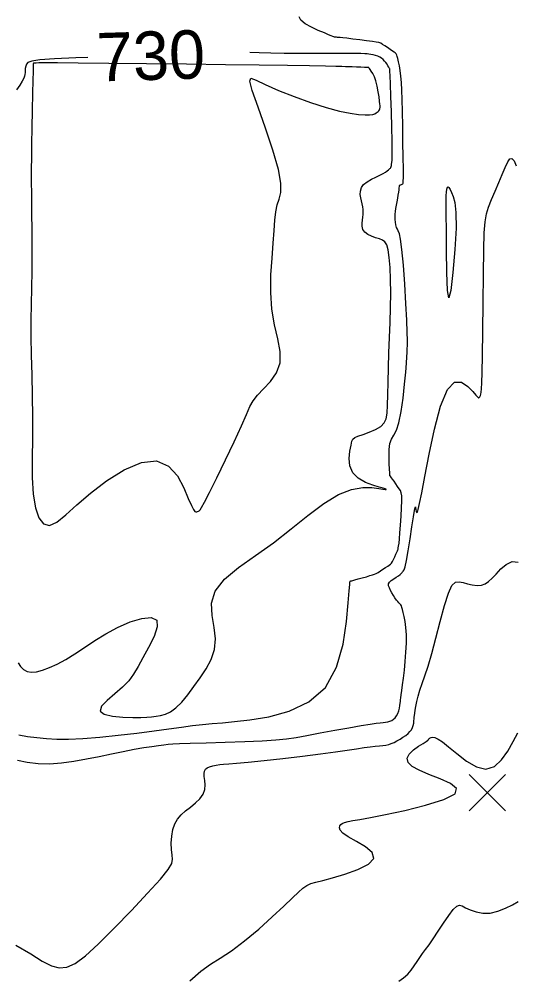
# Model space of a CAD drawing. Extents: x 2566142 to 2571431, y 418755 to 421584.
# Drawn here: x 2570054 to 2570258.6, y 419106 to 419501.7 of the extents above; entities that cross this region are included whole.
import ezdxf

# ---------------------------------------------------------------- set-up
doc = ezdxf.new("R2010")
doc.units = 0
for name, color, linetype in [('Contour_ADS_Label_Major', 7, 'Continuous'), ('Contour_ADS_Major', 7, 'Continuous'), ('Contour_ADS_Minor', 7, 'Continuous'), ('Contour_ADS_Spot_Elevation', 7, 'Continuous')]:
    doc.layers.add(name, color=color, linetype=linetype)

# ---------------------------------------------------------------- blocks, each defined once
blk = doc.blocks.new('S750')
at = {"layer": 'Contour_ADS_Spot_Elevation'}
for p, q in [((-0.5, 0.498), (0.5, -0.498)), ((-0.498, -0.5), (0.498, 0.5))]:
    blk.add_line(p, q, dxfattribs=at)

msp = doc.modelspace()

# ---------------------------------------------------------------- linework, layer by layer
at = {"layer": 'Contour_ADS_Major'}
for points in [[(2570082.31, 419485.9), (2570077.38, 419485.74), (2570068.48, 419485.36), (2570062.55, 419484.94), (2570059.18, 419484.45), (2570057.58, 419483.85), (2570056.95, 419483.14), (2570056.65, 419482.3), (2570056.48, 419481.4), (2570056.41, 419480.5), (2570056.39, 419479.69), (2570056.35, 419478.99), (2570056.2, 419478.28), (2570055.86, 419477.41), (2570055.23, 419476.19), (2570054.23, 419474.53), (2570052.9, 419472.56)], [(2570202.92, 419333.82), (2570204.35, 419335.21), (2570205.15, 419336.95), (2570205.54, 419339.32), (2570205.7, 419342.56), (2570205.83, 419346.87), (2570205.96, 419352.07), (2570206.12, 419357.9), (2570206.31, 419364.09), (2570206.55, 419370.4), (2570206.79, 419376.7), (2570206.97, 419382.87), (2570207.06, 419388.79), (2570206.99, 419394.32), (2570206.78, 419399.28), (2570206.44, 419403.46), (2570205.97, 419406.65), (2570205.39, 419408.74), (2570204.63, 419409.97), (2570203.65, 419410.64), (2570202.38, 419411.09), (2570200.82, 419411.59), (2570199.15, 419412.21), (2570197.58, 419412.98), (2570196.34, 419413.92), (2570195.6, 419415.06), (2570195.28, 419416.32), (2570195.25, 419417.63), (2570195.38, 419418.9), (2570195.54, 419420.08), (2570195.68, 419421.19), (2570195.75, 419422.25), (2570195.71, 419423.31), (2570195.53, 419424.4), (2570195.25, 419425.55), (2570194.95, 419426.76), (2570194.68, 419428.06), (2570194.52, 419429.45), (2570194.59, 419430.88), (2570195.01, 419432.28), (2570195.9, 419433.57), (2570197.32, 419434.72), (2570199.09, 419435.71), (2570200.94, 419436.59), (2570202.62, 419437.36), (2570203.93, 419438.04), (2570204.89, 419438.64), (2570205.58, 419439.15), (2570206.08, 419439.56), (2570206.45, 419439.87), (2570206.72, 419440.12), (2570206.92, 419440.35), (2570207.07, 419440.62), (2570207.2, 419440.97), (2570207.32, 419441.42), (2570207.42, 419441.98), (2570207.52, 419442.69), (2570207.62, 419443.61), (2570207.69, 419445.12), (2570207.71, 419447.63), (2570207.66, 419451.57), (2570207.52, 419457.13), (2570207.33, 419463.56), (2570207.12, 419469.87), (2570206.93, 419475.07), (2570206.81, 419478.44), (2570206.73, 419480.24), (2570206.69, 419480.98), (2570206.65, 419481.18), (2570206.62, 419481.28), (2570206.55, 419481.41), (2570206.43, 419481.62), (2570206.23, 419481.97), (2570205.92, 419482.49), (2570205.53, 419483.13), (2570205.06, 419483.82), (2570204.54, 419484.49), (2570203.95, 419485.09), (2570203.31, 419485.61), (2570202.58, 419486.06), (2570201.74, 419486.44), (2570200.8, 419486.75), (2570199.82, 419487.01), (2570198.89, 419487.22), (2570198.08, 419487.36), (2570197.39, 419487.46), (2570196.42, 419487.51), (2570194.71, 419487.54), (2570191.77, 419487.55), (2570187.29, 419487.57), (2570181.65, 419487.58), (2570175.39, 419487.59), (2570169.06, 419487.61), (2570163.13, 419487.65), (2570157.7, 419487.7), (2570152.81, 419487.8), (2570148.95, 419487.95)], [(2570109.53, 419247.16), (2570107.32, 419242.68), (2570104.96, 419238.37), (2570102.95, 419234.72), (2570101.13, 419231.65), (2570099.13, 419228.91), (2570096.61, 419226.25), (2570093.41, 419223.51), (2570090.2, 419220.81), (2570087.87, 419218.38), (2570087.29, 419216.41), (2570089.03, 419215.08), (2570092.47, 419214.28), (2570096.71, 419213.89), (2570100.8, 419213.75), (2570104.05, 419213.75), (2570106.52, 419213.86), (2570108.53, 419214.04), (2570110.35, 419214.28), (2570112.22, 419214.6), (2570114.21, 419215.15), (2570116.33, 419216.13), (2570118.58, 419217.74), (2570120.97, 419220.1), (2570123.46, 419223.08), (2570125.99, 419226.49), (2570128.52, 419230.13), (2570130.95, 419233.85), (2570133.02, 419237.69), (2570134.43, 419241.76), (2570134.89, 419246.13), (2570134.31, 419250.86), (2570133.45, 419255.84), (2570133.27, 419260.91), (2570134.76, 419265.92), (2570138.58, 419270.77), (2570144.33, 419275.59), (2570151.27, 419280.56), (2570158.69, 419285.84), (2570165.98, 419291.51), (2570172.94, 419297.11), (2570179.48, 419302.05), (2570185.5, 419305.76), (2570190.88, 419307.84), (2570195.53, 419308.62), (2570199.31, 419308.57), (2570202.09, 419308.21), (2570203.82, 419307.93), (2570204.72, 419307.79), (2570205.06, 419307.73), (2570205.12, 419307.73), (2570205.13, 419307.74), (2570205.14, 419307.75), (2570205.15, 419307.77), (2570205.16, 419307.79), (2570205.17, 419307.81), (2570205.17, 419307.84), (2570205.17, 419307.86), (2570205.17, 419307.89), (2570205.12, 419307.92), (2570204.8, 419308.02), (2570203.95, 419308.27), (2570202.29, 419308.75), (2570199.71, 419309.54), (2570196.64, 419310.72), (2570193.67, 419312.39), (2570191.39, 419314.65), (2570190.24, 419317.5), (2570189.98, 419320.63), (2570190.27, 419323.61), (2570190.71, 419326.05), (2570191.06, 419327.65), (2570191.47, 419328.59), (2570192.21, 419329.19), (2570193.56, 419329.73), (2570195.65, 419330.48), (2570198.2, 419331.43), (2570200.76, 419332.56), (2570202.92, 419333.82)], [(2570053.53, 419236.26), (2570054.49, 419234.74), (2570055.71, 419233.51), (2570057.21, 419232.75), (2570059.02, 419232.46), (2570061.16, 419232.63), (2570063.64, 419233.26), (2570066.49, 419234.31), (2570069.67, 419235.79), (2570073.14, 419237.67), (2570076.89, 419239.96), (2570080.87, 419242.6), (2570085.12, 419245.44), (2570089.66, 419248.27), (2570094.54, 419250.92), (2570099.66, 419253.16), (2570104.49, 419254.64), (2570108.37, 419255.01), (2570110.64, 419253.9), (2570110.87, 419251.12), (2570109.53, 419247.16)], [(2570210.35, 419105.05), (2570212.36, 419106.41), (2570214.04, 419107.92), (2570215.48, 419109.59), (2570216.76, 419111.35), (2570217.93, 419113.11), (2570219.06, 419114.81), (2570220.19, 419116.4), (2570221.42, 419118.06), (2570222.85, 419120.02), (2570224.57, 419122.5), (2570226.63, 419125.62), (2570228.84, 419128.99), (2570230.99, 419132.13), (2570232.83, 419134.56), (2570234.22, 419135.91), (2570235.34, 419136.32), (2570236.48, 419136.03), (2570237.9, 419135.32), (2570239.82, 419134.43), (2570242.2, 419133.6), (2570244.95, 419133.09), (2570248, 419133.13), (2570251.22, 419133.88), (2570254.39, 419135.12), (2570257.26, 419136.56), (2570259.59, 419137.9)]]:
    msp.add_lwpolyline(points, dxfattribs=at)
at = {"layer": 'Contour_ADS_Minor'}
for points in [[(2570210.18, 419414.4), (2570209.78, 419415.08), (2570209.45, 419415.89), (2570209.18, 419416.88), (2570208.98, 419417.98), (2570208.86, 419419.11), (2570208.82, 419420.21), (2570208.86, 419421.32), (2570208.97, 419422.46), (2570209.15, 419423.7), (2570209.39, 419425.06), (2570209.66, 419426.47), (2570209.93, 419427.88), (2570210.17, 419429.2), (2570210.34, 419430.37), (2570210.46, 419431.36), (2570210.54, 419432.15), (2570210.61, 419432.73), (2570210.68, 419433.09), (2570210.76, 419433.29), (2570210.88, 419433.38), (2570211.05, 419433.42), (2570211.28, 419433.49), (2570211.54, 419433.57), (2570211.79, 419433.68), (2570212.01, 419433.82), (2570212.16, 419434.06), (2570212.24, 419434.82), (2570212.27, 419436.58), (2570212.25, 419439.84), (2570212.18, 419444.87), (2570212.09, 419451.06), (2570211.98, 419457.6), (2570211.86, 419463.67), (2570211.74, 419468.62), (2570211.61, 419472.53), (2570211.45, 419475.67), (2570211.22, 419478.28), (2570210.93, 419480.57), (2570210.6, 419482.56), (2570210.27, 419484.2), (2570209.98, 419485.46), (2570209.76, 419486.32), (2570209.58, 419486.87), (2570209.44, 419487.2), (2570209.29, 419487.4), (2570209.11, 419487.59), (2570208.84, 419487.81), (2570208.4, 419488.13), (2570207.74, 419488.6), (2570206.81, 419489.25), (2570205.73, 419490), (2570204.64, 419490.74), (2570203.69, 419491.36), (2570202.94, 419491.78), (2570202.18, 419492.06), (2570201.12, 419492.27), (2570199.49, 419492.5), (2570197.11, 419492.82), (2570194.29, 419493.2), (2570191.45, 419493.56), (2570189.01, 419493.86), (2570187.29, 419494.06), (2570186.2, 419494.16), (2570185.54, 419494.21), (2570185.09, 419494.23), (2570184.7, 419494.26), (2570184.32, 419494.31), (2570183.95, 419494.38), (2570183.58, 419494.47), (2570183.16, 419494.62), (2570182.52, 419494.88), (2570181.44, 419495.33), (2570179.7, 419496.07), (2570177.22, 419497.13), (2570174.42, 419498.43), (2570171.83, 419499.85), (2570170, 419501.29), (2570169.33, 419502.65)], [(2570196.28, 419481.84), (2570194.8, 419481.9), (2570193, 419481.98), (2570191.17, 419482.05), (2570189.58, 419482.11), (2570188.36, 419482.15), (2570186.9, 419482.19), (2570184.44, 419482.23), (2570180.21, 419482.31), (2570173.57, 419482.43), (2570164.46, 419482.59), (2570152.9, 419482.78), (2570138.96, 419482.97), (2570122.97, 419483.17), (2570106.37, 419483.35), (2570090.89, 419483.51), (2570078.25, 419483.62), (2570069.7, 419483.68), (2570064.67, 419483.69), (2570062.11, 419483.68), (2570060.96, 419483.65), (2570060.34, 419483.62), (2570060.01, 419483.58), (2570059.86, 419483.54), (2570059.81, 419483.5), (2570059.79, 419483.44), (2570059.78, 419483.37), (2570059.77, 419483.28), (2570059.76, 419483.17), (2570059.75, 419482.94), (2570059.73, 419482.14), (2570059.68, 419480.22), (2570059.6, 419476.63), (2570059.48, 419471.07), (2570059.34, 419464.21), (2570059.2, 419456.97), (2570059.07, 419450.27), (2570058.99, 419444.76), (2570058.95, 419439.94), (2570058.96, 419435.06), (2570059, 419429.34), (2570059.07, 419422.26), (2570059.14, 419414.23), (2570059.19, 419405.91), (2570059.17, 419397.94), (2570059.07, 419390.78), (2570058.93, 419384.18), (2570058.83, 419377.68), (2570058.83, 419370.81), (2570058.97, 419363.24), (2570059.19, 419355.06), (2570059.39, 419346.47), (2570059.48, 419337.69), (2570059.41, 419328.93), (2570059.32, 419320.5), (2570059.39, 419312.69), (2570059.79, 419305.84), (2570060.68, 419300.23), (2570062.08, 419296.08), (2570063.99, 419293.59), (2570066.43, 419292.97), (2570069.43, 419294.31), (2570073.13, 419297.27), (2570077.7, 419301.41), (2570083.31, 419306.27), (2570083.31, 419306.27)], [(2570083.31, 419306.27), (2570090.01, 419311.35), (2570097.24, 419315.85), (2570104.34, 419318.89), (2570110.61, 419319.6), (2570115.53, 419317.46), (2570119.18, 419313.35), (2570121.81, 419308.49), (2570123.65, 419304.11), (2570124.93, 419301.15), (2570125.79, 419299.5), (2570126.36, 419298.77), (2570126.78, 419298.56), (2570127.15, 419298.55), (2570127.5, 419298.64), (2570127.84, 419298.81), (2570128.16, 419299.03), (2570128.52, 419299.38), (2570129.15, 419300.34), (2570130.34, 419302.51), (2570132.38, 419306.49), (2570135.39, 419312.59), (2570138.97, 419319.96), (2570142.54, 419327.48), (2570145.54, 419334.01), (2570147.57, 419338.73), (2570149, 419341.99), (2570150.33, 419344.41), (2570152.1, 419346.65), (2570154.64, 419349.24), (2570157.48, 419352.31), (2570159.98, 419355.89), (2570161.49, 419359.99), (2570161.56, 419364.65), (2570160.59, 419369.89), (2570159.23, 419375.71), (2570158.07, 419382.13), (2570157.61, 419389.09), (2570157.72, 419396.24), (2570158.15, 419403.14), (2570158.64, 419409.37), (2570159, 419414.6), (2570159.3, 419418.87), (2570159.67, 419422.34), (2570160.24, 419425.16), (2570161.04, 419427.58), (2570161.71, 419430.3), (2570161.78, 419434.1), (2570160.81, 419439.76), (2570158.53, 419447.71), (2570155.47, 419456.8), (2570152.38, 419465.52), (2570150, 419472.37), (2570148.96, 419476.2), (2570149.45, 419477.38), (2570151.55, 419476.65), (2570155.33, 419474.75), (2570160.76, 419472.36), (2570167.23, 419469.81), (2570174.04, 419467.38), (2570180.46, 419465.32), (2570185.91, 419463.86), (2570190.34, 419462.93), (2570193.83, 419462.43), (2570196.47, 419462.25), (2570198.34, 419462.29), (2570199.61, 419462.47), (2570200.45, 419462.75), (2570201.03, 419463.07), (2570201.49, 419463.38), (2570201.87, 419463.68), (2570202.16, 419463.98), (2570202.38, 419464.3), (2570202.53, 419464.65), (2570202.62, 419465.01), (2570202.67, 419465.33), (2570202.7, 419465.59), (2570202.71, 419465.8), (2570202.69, 419466.12), (2570202.61, 419466.75), (2570202.46, 419467.89), (2570202.22, 419469.66), (2570201.88, 419471.84), (2570201.45, 419474.14), (2570200.92, 419476.28), (2570200.3, 419478.02), (2570199.65, 419479.34), (2570199.06, 419480.31), (2570198.58, 419480.98), (2570198.28, 419481.38), (2570198.11, 419481.6), (2570198.05, 419481.69), (2570198.03, 419481.72), (2570198.02, 419481.73), (2570198.01, 419481.74), (2570197.99, 419481.75), (2570197.98, 419481.75), (2570197.93, 419481.76), (2570197.74, 419481.77), (2570197.24, 419481.8), (2570196.28, 419481.84)], [(2570206.2, 419268.83), (2570206.55, 419269.58), (2570207.29, 419270.29), (2570208.28, 419270.97), (2570209.34, 419271.6), (2570210.27, 419272.19), (2570210.95, 419272.73), (2570211.4, 419273.2), (2570211.71, 419273.58), (2570211.96, 419273.85), (2570212.23, 419274.06), (2570212.56, 419274.59), (2570212.98, 419275.91), (2570213.55, 419278.47), (2570214.26, 419282.51), (2570215.04, 419287.42), (2570215.79, 419292.34), (2570216.41, 419296.44), (2570216.82, 419299.06), (2570217.06, 419300.35), (2570217.2, 419300.64), (2570217.29, 419300.26), (2570217.41, 419299.53), (2570217.56, 419298.77), (2570217.76, 419298.3), (2570218.03, 419298.43), (2570218.4, 419299.5), (2570218.95, 419301.98), (2570219.81, 419306.35), (2570221.08, 419313.1), (2570222.85, 419322.33), (2570225.05, 419332.61), (2570227.6, 419342.12), (2570230.41, 419349.04), (2570233.37, 419352.08), (2570236.26, 419352.05), (2570238.84, 419350.29), (2570240.87, 419348.13), (2570242.18, 419346.66), (2570242.9, 419345.9), (2570243.22, 419345.62), (2570243.34, 419345.61), (2570243.43, 419345.66), (2570243.52, 419345.74), (2570243.62, 419345.87), (2570243.72, 419346.03), (2570243.85, 419346.25), (2570243.99, 419346.59), (2570244.13, 419347.14), (2570244.28, 419347.97), (2570244.43, 419349.28), (2570244.58, 419351.72), (2570244.72, 419356.06), (2570244.85, 419363.05), (2570244.97, 419373.07), (2570245.09, 419384.79), (2570245.22, 419396.52), (2570245.37, 419406.55), (2570245.58, 419413.6), (2570245.92, 419418.23), (2570246.48, 419421.45), (2570247.35, 419424.23), (2570248.59, 419427.39), (2570250.06, 419430.87), (2570251.6, 419434.41), (2570253.03, 419437.75), (2570254.22, 419440.64), (2570255.23, 419442.85), (2570256.12, 419444.16), (2570256.98, 419444.34), (2570257.88, 419443.26), (2570258.78, 419441.27)], [(2570190.24, 419269.58), (2570190.28, 419269.78), (2570190.3, 419269.83), (2570190.3, 419269.87), (2570190.3, 419269.9), (2570190.31, 419269.93), (2570190.33, 419269.95), (2570190.36, 419269.98), (2570190.39, 419270), (2570190.43, 419270.03), (2570190.47, 419270.06), (2570190.5, 419270.09), (2570190.53, 419270.11), (2570190.56, 419270.13), (2570190.59, 419270.14), (2570190.62, 419270.14), (2570190.65, 419270.14), (2570190.69, 419270.13), (2570190.75, 419270.12), (2570190.96, 419270.15), (2570191.44, 419270.27), (2570192.33, 419270.5), (2570193.69, 419270.88), (2570195.34, 419271.35), (2570197.03, 419271.83), (2570198.51, 419272.26), (2570199.6, 419272.58), (2570200.41, 419272.86), (2570201.1, 419273.17), (2570201.86, 419273.6), (2570202.8, 419274.2), (2570203.86, 419274.9), (2570204.9, 419275.6), (2570205.8, 419276.2), (2570206.46, 419276.64), (2570206.95, 419277.01), (2570207.35, 419277.44), (2570207.75, 419278.07), (2570208.21, 419278.97), (2570208.71, 419280.04), (2570209.18, 419281.08), (2570209.56, 419281.94), (2570209.82, 419282.5), (2570209.98, 419282.86), (2570210.09, 419283.2), (2570210.18, 419283.66), (2570210.31, 419284.43), (2570210.46, 419285.62), (2570210.65, 419287.4), (2570210.87, 419289.88), (2570211.11, 419293.12), (2570211.34, 419296.72), (2570211.52, 419300.23), (2570211.61, 419303.15), (2570211.57, 419305.16), (2570211.4, 419306.44), (2570211.06, 419307.31), (2570210.56, 419308.11), (2570209.88, 419309.08), (2570209.13, 419310.15), (2570208.4, 419311.18), (2570207.79, 419312.04), (2570207.39, 419312.61), (2570207.16, 419312.94), (2570207.04, 419313.1), (2570206.97, 419313.18), (2570206.91, 419313.22), (2570206.84, 419313.26), (2570206.78, 419313.3), (2570206.73, 419313.35), (2570206.71, 419313.44), (2570206.69, 419313.78), (2570206.64, 419314.61), (2570206.56, 419316.14), (2570206.43, 419318.5), (2570206.34, 419321.36), (2570206.41, 419324.26), (2570206.74, 419326.74), (2570207.41, 419328.55), (2570208.32, 419330.15), (2570209.36, 419332.19), (2570210.4, 419335.32), (2570211.34, 419339.95), (2570212.14, 419345.51), (2570212.78, 419351.19), (2570213.26, 419356.18), (2570213.57, 419359.87), (2570213.74, 419362.43), (2570213.83, 419364.25), (2570213.88, 419365.72), (2570213.92, 419367.24), (2570213.94, 419369.34), (2570213.87, 419372.59), (2570213.66, 419377.55), (2570213.3, 419384.49), (2570212.82, 419392.49), (2570212.26, 419400.33), (2570211.69, 419406.78), (2570211.14, 419410.97), (2570210.64, 419413.27), (2570210.18, 419414.4)], [(2570225.7, 419246.48), (2570227.43, 419253.4), (2570229.15, 419259.91), (2570230.79, 419265.07), (2570232.28, 419268.18), (2570233.72, 419269.55), (2570235.21, 419269.76), (2570236.84, 419269.37), (2570238.7, 419268.86), (2570240.67, 419268.44), (2570242.62, 419268.22), (2570244.41, 419268.32), (2570245.95, 419268.84), (2570247.35, 419269.79), (2570248.79, 419271.16), (2570250.43, 419272.93), (2570252.4, 419275.01), (2570254.65, 419276.9), (2570257.08, 419278.03), (2570259.61, 419277.82)], [(2570053.23, 419196.16), (2570057.33, 419195.27), (2570061.76, 419194.73), (2570066.47, 419194.68), (2570071.4, 419195.07), (2570076.5, 419195.78), (2570081.69, 419196.7), (2570086.91, 419197.73), (2570092.02, 419198.78), (2570096.88, 419199.78), (2570101.34, 419200.65), (2570105.27, 419201.33), (2570108.64, 419201.83), (2570111.44, 419202.2), (2570113.64, 419202.48), (2570115.36, 419202.69), (2570117.24, 419202.86), (2570120.01, 419203.02), (2570124.45, 419203.18), (2570130.98, 419203.37), (2570138.84, 419203.59), (2570146.92, 419203.85), (2570154.12, 419204.15), (2570159.68, 419204.51), (2570164.06, 419204.97), (2570168.09, 419205.57), (2570172.54, 419206.37), (2570177.99, 419207.38), (2570183.99, 419208.49), (2570189.85, 419209.56), (2570194.87, 419210.45), (2570198.54, 419211.03), (2570201.05, 419211.38), (2570202.73, 419211.56), (2570203.93, 419211.68), (2570204.95, 419211.8), (2570205.87, 419211.97), (2570206.71, 419212.21), (2570207.49, 419212.56), (2570208.21, 419213.03), (2570208.88, 419213.64), (2570209.47, 419214.41), (2570209.96, 419215.34), (2570210.34, 419216.44), (2570210.62, 419217.61), (2570210.81, 419218.73), (2570210.94, 419219.68), (2570211.04, 419220.41), (2570211.12, 419221.08), (2570211.22, 419221.91), (2570211.39, 419223.11), (2570211.63, 419224.87), (2570211.95, 419227.18), (2570212.31, 419229.98), (2570212.67, 419233.24), (2570213.03, 419236.86), (2570213.32, 419240.66), (2570213.49, 419244.4), (2570213.5, 419247.85), (2570213.31, 419250.84), (2570212.98, 419253.35), (2570212.59, 419255.39), (2570212.22, 419257.01), (2570211.91, 419258.23), (2570211.66, 419259.12), (2570211.43, 419259.77), (2570211.16, 419260.25), (2570210.84, 419260.65), (2570210.45, 419261.05), (2570209.98, 419261.53), (2570209.43, 419262.18), (2570208.81, 419263.04), (2570208.16, 419264.05), (2570207.52, 419265.13), (2570206.94, 419266.19), (2570206.48, 419267.16), (2570206.2, 419268.03), (2570206.2, 419268.83)], [(2570053.8, 419206.56), (2570057.45, 419205.95), (2570061.27, 419205.44), (2570065.19, 419205.06), (2570069.45, 419204.85), (2570074.35, 419204.86), (2570080.21, 419205.13), (2570087.17, 419205.68), (2570094.79, 419206.44), (2570102.46, 419207.31), (2570109.57, 419208.21), (2570115.66, 419209.05), (2570120.84, 419209.8), (2570125.36, 419210.43), (2570129.46, 419210.92), (2570133.42, 419211.27), (2570137.68, 419211.61), (2570142.73, 419212.08), (2570149.02, 419212.83), (2570156.79, 419214.08), (2570165.25, 419216.34), (2570173.37, 419220.16), (2570180.11, 419226.12), (2570184.71, 419234.46), (2570187.44, 419244.04), (2570188.87, 419253.4), (2570189.54, 419261.09), (2570189.92, 419266.02), (2570190.14, 419268.59), (2570190.24, 419269.58)], [(2570052.6, 419119.91), (2570058.78, 419116.23), (2570063.5, 419113.33), (2570067.23, 419111.36), (2570070.44, 419110.45), (2570073.58, 419110.73), (2570077.06, 419112.36), (2570081.26, 419115.51), (2570086.56, 419120.34), (2570093.13, 419126.82), (2570100.23, 419134.13), (2570106.9, 419141.25), (2570112.18, 419147.14), (2570115.37, 419151.1), (2570116.83, 419153.56), (2570117.15, 419155.27), (2570116.94, 419156.98), (2570116.72, 419159.25), (2570116.66, 419161.97), (2570116.82, 419164.83), (2570117.27, 419167.53), (2570118.07, 419169.84), (2570119.22, 419171.81), (2570120.7, 419173.56), (2570122.49, 419175.2), (2570124.53, 419176.84), (2570126.6, 419178.51), (2570128.44, 419180.25), (2570129.78, 419182.09), (2570130.45, 419184.04), (2570130.58, 419186), (2570130.43, 419187.84), (2570130.22, 419189.44), (2570130.17, 419190.71), (2570130.33, 419191.68), (2570130.75, 419192.42), (2570131.45, 419192.99), (2570132.45, 419193.46), (2570133.7, 419193.84), (2570135.11, 419194.13), (2570136.6, 419194.35), (2570138.2, 419194.5), (2570140.33, 419194.67), (2570143.5, 419194.93), (2570148.25, 419195.36), (2570154.85, 419196.03), (2570162.63, 419196.87), (2570170.71, 419197.8), (2570178.17, 419198.71), (2570184.3, 419199.55), (2570189.16, 419200.28), (2570193, 419200.88), (2570196.07, 419201.36), (2570198.59, 419201.69), (2570200.67, 419201.91), (2570202.39, 419202.08), (2570203.83, 419202.23), (2570205.08, 419202.41), (2570206.21, 419202.65), (2570207.29, 419202.99), (2570208.41, 419203.45), (2570209.62, 419204.07), (2570210.88, 419204.8), (2570212.1, 419205.58), (2570213.22, 419206.39), (2570214.18, 419207.16), (2570214.96, 419207.94), (2570215.58, 419208.73), (2570216.04, 419209.57), (2570216.34, 419210.48), (2570216.51, 419211.42), (2570216.61, 419212.33), (2570216.67, 419213.16), (2570216.74, 419213.9), (2570216.82, 419214.64), (2570216.95, 419215.54), (2570217.13, 419216.73), (2570217.39, 419218.34), (2570217.76, 419220.31), (2570218.29, 419222.58), (2570219.02, 419225.07), (2570219.98, 419227.77), (2570221.15, 419230.96), (2570222.51, 419234.95), (2570224.04, 419240.08), (2570225.7, 419246.48)], [(2570218.83, 419191.98), (2570215.94, 419193.61), (2570214.22, 419195.24), (2570213.8, 419196.92), (2570214.68, 419198.67), (2570216.44, 419200.37), (2570218.52, 419201.9), (2570220.38, 419203.09), (2570221.59, 419203.84), (2570222.22, 419204.25), (2570222.47, 419204.42), (2570222.51, 419204.48), (2570222.53, 419204.53), (2570222.56, 419204.6), (2570222.63, 419204.72), (2570222.75, 419204.89), (2570222.96, 419205.13), (2570223.28, 419205.37), (2570223.74, 419205.55), (2570224.39, 419205.61), (2570225.27, 419205.44), (2570226.53, 419204.87), (2570228.36, 419203.7), (2570230.92, 419201.7), (2570234.31, 419198.85), (2570238.24, 419195.81), (2570242.35, 419193.4), (2570246.28, 419192.46), (2570249.74, 419193.55), (2570252.71, 419196.27), (2570255.27, 419199.93), (2570257.49, 419203.86), (2570259.43, 419207.47)], [(2570124.34, 419105.1), (2570128.76, 419109.17), (2570132.77, 419112.01), (2570136.84, 419114.48), (2570141.44, 419117.48), (2570146.85, 419121.63), (2570152.66, 419126.53), (2570158.25, 419131.52), (2570163.03, 419135.97), (2570166.55, 419139.37), (2570169.04, 419141.79), (2570170.88, 419143.43), (2570172.45, 419144.51), (2570174.13, 419145.25), (2570176.25, 419145.86), (2570179.12, 419146.57), (2570183.06, 419147.6), (2570188.15, 419149.12), (2570193.47, 419151.05), (2570197.83, 419153.27), (2570200.06, 419155.67), (2570199.4, 419158.1), (2570196.62, 419160.47), (2570192.93, 419162.66), (2570189.5, 419164.56), (2570187.27, 419166.11), (2570186.18, 419167.32), (2570185.88, 419168.27), (2570186.06, 419169.01), (2570186.45, 419169.6), (2570187.08, 419170.09), (2570188.04, 419170.5), (2570189.45, 419170.86), (2570191.43, 419171.22), (2570194.37, 419171.72), (2570198.7, 419172.5), (2570204.84, 419173.72), (2570212.86, 419175.47), (2570221.44, 419177.61), (2570228.89, 419179.96), (2570233.53, 419182.31), (2570234.19, 419184.53), (2570231.71, 419186.59), (2570227.46, 419188.5), (2570222.78, 419190.29), (2570218.83, 419191.98)]]:
    msp.add_lwpolyline(points, dxfattribs=at)
msp.add_lwpolyline([(2570229.96, 419414.94), (2570229.92, 419420.78), (2570229.88, 419424.26), (2570229.85, 419426.25), (2570229.86, 419427.61), (2570229.92, 419429.03), (2570230.03, 419430.45), (2570230.19, 419431.67), (2570230.4, 419432.45), (2570230.67, 419432.64), (2570231.03, 419432.27), (2570231.48, 419431.44), (2570232.07, 419430.24), (2570232.77, 419428.66), (2570233.45, 419426.13), (2570233.9, 419421.99), (2570233.96, 419415.56), (2570233.51, 419406.69), (2570232.7, 419397.31), (2570231.77, 419389.88), (2570230.95, 419386.87), (2570230.41, 419389.89), (2570230.13, 419397.25), (2570230.01, 419406.44), (2570229.96, 419414.94)], close=True, dxfattribs=at)

# ---------------------------------------------------------------- block references
at = {"layer": 'Contour_ADS_Spot_Elevation', "xscale": 15, "yscale": 15}
msp.add_blockref('S750', (2570246.81, 419182.8), dxfattribs=at)

# ---------------------------------------------------------------- texts
at = {"layer": 'Contour_ADS_Label_Major'}
msp.add_text('730', height=20, rotation=1.7631, dxfattribs=at).set_placement((2570086.23, 419476.01))

doc.saveas('drawing.dxf')
